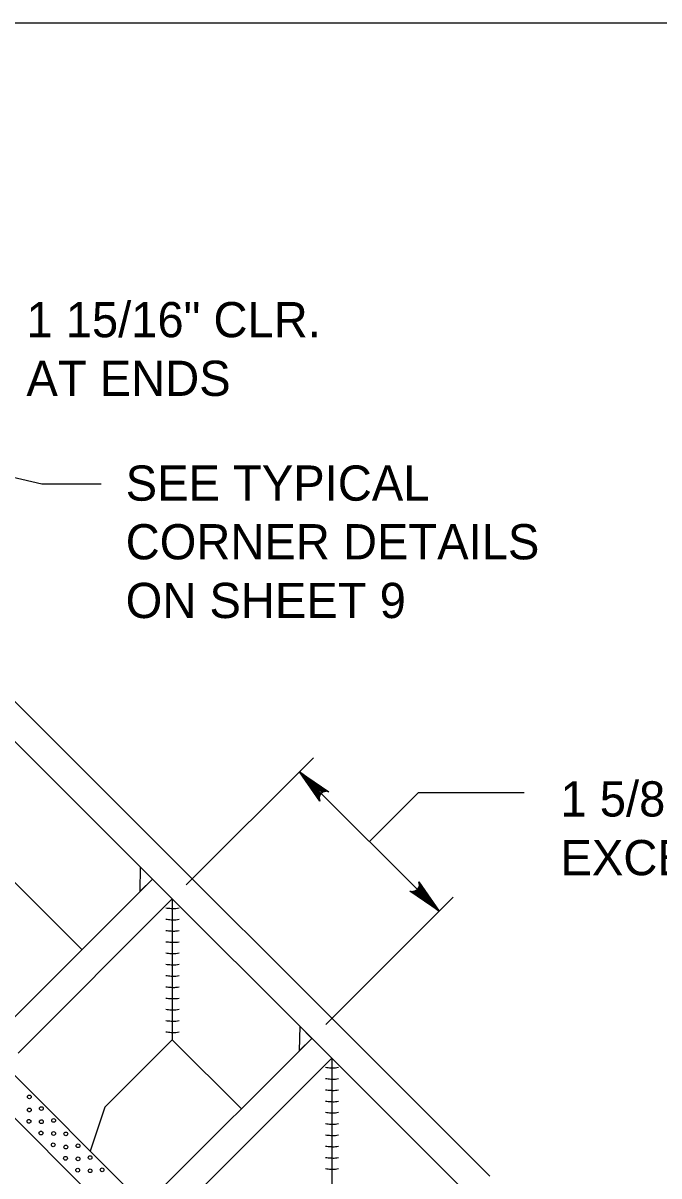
# Model space of a CAD drawing. Extents: x 2087776 to 2104538, y 970919 to 982612.
# Drawn here: x 2100535.9 to 2100713.5, y 980291.9 to 980614.2 of the extents above; entities that cross this region are included whole.
import ezdxf

# ---------------------------------------------------------------- set-up
doc = ezdxf.new("R2010")
doc.units = 0
doc.layers.add('1', color=7, linetype='Continuous')

msp = doc.modelspace()

# ---------------------------------------------------------------- linework, layer by layer
at = {"layer": '1'}
for p, q in [((2100666.23, 980291.84), (2100443.92, 980514.14)), ((2100661.27, 980285.65), (2100438.36, 980508.57)), ((2100541.15, 980485.3), (2100465.67, 980502.77)), ((2100621.44, 980232.06), (2100398.91, 980454.59)), ((2100617.97, 980223.65), (2100395.39, 980446.24)), ((2100581.45, 980373.27), (2100617, 980408.82)), ((2100613.11, 980404.92), (2100652.08, 980365.95)), ((2100632.59, 980385.44), (2100646.23, 980399.07)), ((2100528.92, 980331.87), (2100571.98, 980374.94)), ((2100552.3, 980355.25), (2100533.01, 980374.54)), ((2100534.48, 980326.3), (2100577.55, 980369.37)), ((2100577.55, 980369.37), (2100577.55, 980330)), ((2100620.42, 980334.3), (2100655.97, 980369.85)), ((2100558.7, 980311.14), (2100577.55, 980330)), ((2100573.46, 980287.32), (2100616.52, 980330.4)), ((2100596.84, 980310.71), (2100577.55, 980330)), ((2100579.02, 980281.76), (2100622.1, 980324.83)), ((2100622.1, 980324.83), (2100622.1, 980285.46)), ((2100622.1, 980324.83), (2100622.1, 980293.33)), ((2100558.7, 980311.14), (2100554.61, 980298.89))]:
    msp.add_line(p, q, dxfattribs=at)
for points in [[(2101519.11, 978763.82), (2101519.11, 980614.22), (2098940.37, 980614.22), (2098940.37, 978763.82), (2101519.11, 978763.82), (2101519.11, 978850.3), (2100862.94, 978850.3), (2100862.94, 979062.5), (2101519.11, 979062.5), (2101519.11, 979157.53), (2100862.94, 979157.53), (2100862.94, 978763.82), (2101121.48, 978763.82), (2101121.48, 978850.3), (2101121.48, 978763.82), (2101374.1, 978763.82), (2101374.1, 978850.3), (2101374.1, 978809.9), (2101519.11, 978809.9)], [(2100557.68, 980485.3), (2100541.15, 980485.3)], [(2100613.11, 980404.92), (2100621.32, 980399.3), (2100620.87, 980399.38), (2100620.42, 980399.46), (2100620.05, 980399.37), (2100619.68, 980399.27), (2100619.41, 980399.08), (2100619.14, 980398.89), (2100618.95, 980398.62), (2100618.75, 980398.34), (2100618.66, 980397.97), (2100618.56, 980397.61), (2100618.65, 980397.15), (2100618.73, 980396.7), (2100613.11, 980404.92), (2100618.65, 980397.15), (2100618.56, 980397.61), (2100613.11, 980404.92), (2100618.66, 980397.97), (2100618.75, 980398.34), (2100613.11, 980404.92), (2100618.95, 980398.62), (2100619.14, 980398.89), (2100613.11, 980404.92), (2100619.41, 980399.08), (2100619.68, 980399.27), (2100613.11, 980404.92), (2100620.05, 980399.37), (2100620.42, 980399.46), (2100613.11, 980404.92), (2100620.87, 980399.38)], [(2100675.84, 980399.07), (2100646.23, 980399.07)], [(2100652.08, 980365.95), (2100643.86, 980371.57), (2100644.31, 980371.49), (2100644.76, 980371.41), (2100645.13, 980371.5), (2100645.5, 980371.6), (2100645.77, 980371.79), (2100646.04, 980371.98), (2100646.24, 980372.25), (2100646.43, 980372.53), (2100646.52, 980372.89), (2100646.62, 980373.26), (2100646.54, 980373.72), (2100646.45, 980374.17), (2100652.08, 980365.95), (2100646.54, 980373.72), (2100646.62, 980373.26), (2100652.08, 980365.95), (2100646.52, 980372.89), (2100646.43, 980372.53), (2100652.08, 980365.95), (2100646.24, 980372.25), (2100646.04, 980371.98), (2100652.08, 980365.95), (2100645.77, 980371.79), (2100645.5, 980371.6), (2100652.08, 980365.95), (2100645.13, 980371.5), (2100644.76, 980371.41), (2100652.08, 980365.95), (2100644.31, 980371.49)]]:
    msp.add_lwpolyline(points, dxfattribs=at)
for points in [[(2100568.6, 980378.33), (2100568.49, 980371.47), (2100571.98, 980374.94)], [(2100613.14, 980333.78), (2100613.03, 980326.92), (2100616.52, 980330.4)]]:
    msp.add_lwpolyline(points, close=True, dxfattribs=at)
for centre in [(2100537.62, 980314.03), (2100537.62, 980310.37), (2100540.98, 980310.76), (2100537.52, 980307.2), (2100540.98, 980307.1), (2100544.4, 980307.45), (2100540.88, 980303.93), (2100544.4, 980303.79), (2100547.81, 980303.69), (2100544.3, 980300.62), (2100551.22, 980300.37), (2100547.81, 980300.02), (2100554.59, 980297.06), (2100547.71, 980296.86), (2100551.22, 980296.71), (2100551.13, 980293.54), (2100554.59, 980293.39), (2100557.95, 980293.64)]:
    msp.add_circle(centre, 0.524, dxfattribs=at)
for points in [[(2100575.78, 980366.86), (2100577.25, 980366.72), (2100578.57, 980366.72), (2100579.44, 980366.86)], [(2100575.78, 980363.71), (2100577.25, 980363.57), (2100578.57, 980363.57), (2100579.44, 980363.71)], [(2100575.78, 980360.56), (2100577.25, 980360.42), (2100578.57, 980360.42), (2100579.44, 980360.56)], [(2100575.78, 980357.41), (2100577.25, 980357.27), (2100578.57, 980357.27), (2100579.44, 980357.41)], [(2100575.78, 980354.26), (2100577.25, 980354.12), (2100578.57, 980354.12), (2100579.44, 980354.26)], [(2100575.78, 980351.11), (2100577.25, 980350.97), (2100578.57, 980350.97), (2100579.44, 980351.11)], [(2100575.78, 980347.96), (2100577.25, 980347.82), (2100578.57, 980347.82), (2100579.44, 980347.96)], [(2100575.78, 980344.81), (2100577.25, 980344.67), (2100578.57, 980344.67), (2100579.44, 980344.81)], [(2100575.78, 980341.66), (2100577.25, 980341.52), (2100578.57, 980341.52), (2100579.44, 980341.66)], [(2100575.78, 980338.52), (2100577.25, 980338.37), (2100578.57, 980338.37), (2100579.44, 980338.52)], [(2100575.78, 980335.37), (2100577.25, 980335.22), (2100578.57, 980335.22), (2100579.44, 980335.37)], [(2100575.78, 980332.22), (2100577.25, 980332.07), (2100578.57, 980332.07), (2100579.44, 980332.22)], [(2100620.33, 980322.32), (2100621.79, 980322.17), (2100623.11, 980322.17), (2100623.99, 980322.32)], [(2100620.33, 980319.17), (2100621.79, 980319.02), (2100623.11, 980319.02), (2100623.99, 980319.17)], [(2100620.33, 980316.02), (2100621.79, 980315.87), (2100623.11, 980315.87), (2100623.99, 980316.02)], [(2100620.33, 980312.87), (2100621.79, 980312.72), (2100623.11, 980312.72), (2100623.99, 980312.87)], [(2100620.33, 980309.72), (2100621.79, 980309.57), (2100623.11, 980309.57), (2100623.99, 980309.72)], [(2100620.33, 980306.57), (2100621.79, 980306.42), (2100623.11, 980306.42), (2100623.99, 980306.57)], [(2100620.33, 980303.42), (2100621.79, 980303.27), (2100623.11, 980303.27), (2100623.99, 980303.42)], [(2100620.33, 980300.27), (2100621.79, 980300.12), (2100623.11, 980300.12), (2100623.99, 980300.27)], [(2100620.33, 980297.12), (2100621.79, 980296.97), (2100623.11, 980296.97), (2100623.99, 980297.12)], [(2100620.33, 980293.97), (2100621.79, 980293.82), (2100623.11, 980293.82), (2100623.99, 980293.97)]]:
    msp.add_spline(points, degree=3, dxfattribs=at)

# ---------------------------------------------------------------- texts
for s, height, p in [('1 15/16" CLR.', 9.8425, (2100536.81, 980526.39)), ('AT ENDS', 9.843, (2100536.81, 980509.99)), ('SEE TYPICAL', 9.8425, (2100564.53, 980480.7)), ('CORNER DETAILS', 9.8425, (2100564.53, 980464.3)), ('ON SHEET 9', 9.843, (2100564.53, 980447.89)), ('1 5/8" CLR. TYP.', 9.8425, (2100685.98, 980392.41)), ('EXCEPT AT ENDS', 9.8425, (2100685.98, 980376))]:
    msp.add_text(s, height=height, dxfattribs=at).set_placement(p)

doc.saveas('drawing.dxf')
